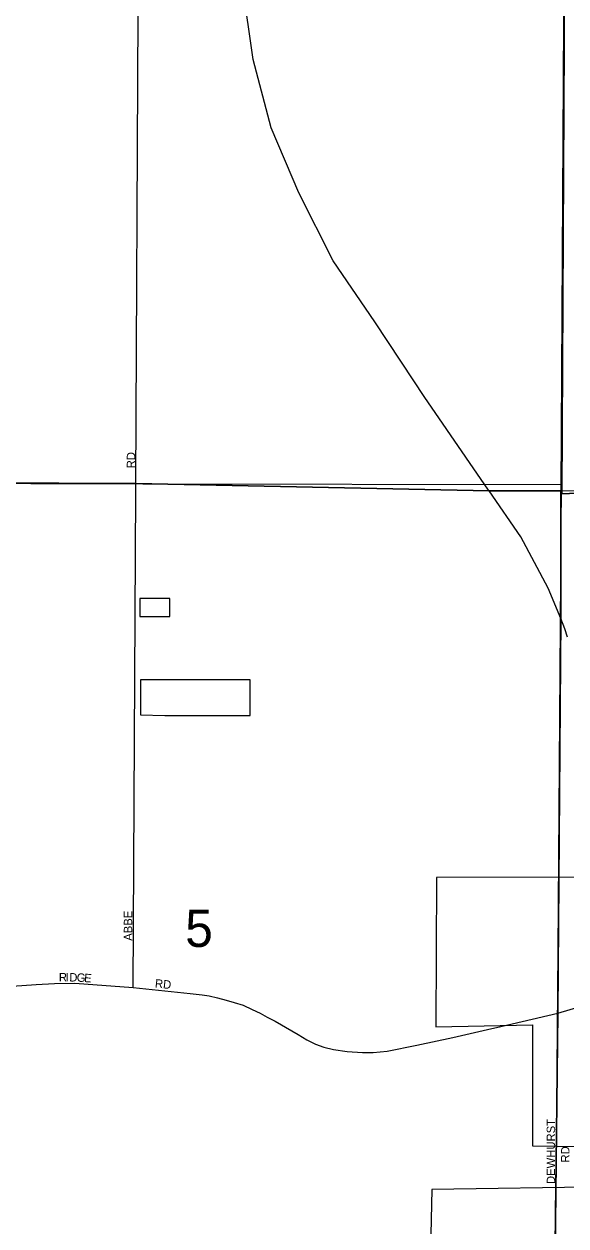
# Model space of a CAD drawing. Extents: x 1857828 to 2277390, y 930619 to 1324581.
# Drawn here: x 2083697 to 2086916, y 1216929 to 1224059 of the extents above; entities that cross this region are included whole.
import ezdxf

# ---------------------------------------------------------------- set-up
doc = ezdxf.new("R2010")
doc.units = 0
for name, color, linetype in [('GM_X_City_Street', 7, 'Continuous'), ('GM_X_City_Street_Text', 7, 'Continuous'), ('GM_X_Corporation', 7, 'Continuous'), ('GM_X_County_Road', 7, 'Continuous'), ('GM_X_Section', 7, 'Continuous'), ('GM_X_Section_Text', 7, 'Continuous'), ('GM_X_Township', 7, 'Continuous'), ('GM_X_Township_Road', 7, 'Continuous'), ('GM_X_US_Route', 7, 'Continuous')]:
    doc.layers.add(name, color=color, linetype=linetype)

msp = doc.modelspace()

# ---------------------------------------------------------------- linework, layer by layer
at = {"layer": 'GM_X_City_Street'}
for points in [[(2084360.5, 1221282), (2084360.8, 1221334.4), (2084374.2, 1224121.1), (2084377.1, 1224730.6), (2084382.7, 1225899.8), (2084400.3, 1227445.5), (2084412.6, 1228526.1), (2084423.7, 1229496.2)], [(2084346.4, 1218343.5), (2084360.5, 1221282), (2084360.5, 1221282)], [(2083626.5, 1218351), (2083768.8, 1218361), (2083878.9, 1218367.7), (2083999, 1218368.4), (2084346.4, 1218343.5), (2084684.2, 1218308.5), (2084754.4, 1218300.9), (2084796.5, 1218293.2), (2084846.6, 1218281.5), (2084898.8, 1218267.7), (2084944.9, 1218254), (2084999, 1218238.3), (2085053.2, 1218212.5), (2085099.4, 1218190.7), (2085141.6, 1218166.9), (2085189.8, 1218143.2), (2085288.2, 1218085.6), (2085326.4, 1218063.7), (2085376.6, 1218034), (2085428.8, 1218008.2), (2085479, 1217990.5), (2085535.1, 1217974.8), (2085617.3, 1217963.2), (2085707.4, 1217957.8), (2085771.5, 1217958.2), (2085853.6, 1217966.7), (2086029.6, 1218002), (2086243.6, 1218047.4), (2086475.3, 1218099.9), (2086503.8, 1218106.6)], [(2086856.9, 1217170.9), (2086859.8, 1217426)]]:
    msp.add_lwpolyline(points, dxfattribs=at)
at = {"layer": 'GM_X_Corporation'}
for points in [[(2113906.2, 1245908.9), (2113890.9, 1243217.2), (2113849.1, 1234218.1), (2113829.3, 1229946.4), (2113744.8, 1221267.2), (2112015.1, 1221289.3), (2108462.7, 1221311.6), (2108435.6, 1221318.7), (2108389.2, 1221316.1), (2108204.3, 1221319.4), (2095838.9, 1221294.6), (2094008.8, 1221306.3), (2090317.5, 1221329.8), (2090283.5, 1221329.8), (2090249.5, 1221329.8), (2087936.7, 1221317.6), (2086892.2, 1221272.8), (2087018.7, 1245699), (2100580.4, 1245842), (2107567, 1245842.9)], [(2084563, 1220543.8), (2084563, 1220650.9), (2084385.6, 1220651), (2084385.5, 1220543.8)], [(2084389.8, 1220168.1), (2084389.8, 1219962), (2084532.8, 1219958), (2085041.1, 1219957.9), (2085041.1, 1220168)]]:
    msp.add_lwpolyline(points, close=True, dxfattribs=at)
for points in [[(2087018.7, 1245699), (2086892.2, 1221272.8), (2087936.7, 1221317.6)], [(2087087.6, 1218998.9), (2086147.5, 1218996.6), (2086143.7, 1218110.4), (2086717.1, 1218121.5), (2086718.4, 1217405), (2087153.7, 1217397.4)], [(2087170.3, 1217161), (2086118.6, 1217146), (2086103.5, 1216434.6)]]:
    msp.add_lwpolyline(points, dxfattribs=at)
at = {"layer": 'GM_X_County_Road'}
for points in [[(2086868.6, 1218191.5), (2087220.6, 1218297), (2088433.6, 1218552.3), (2088752.2, 1218628.2), (2088798.6, 1218637.3)], [(2086503.8, 1218106.6), (2086868.6, 1218191.5)]]:
    msp.add_lwpolyline(points, dxfattribs=at)
at = {"layer": 'GM_X_Section'}
msp.add_lwpolyline([(2084402.7, 1221331.9), (2086887.8, 1221326.7), (2086867.1, 1218558.1), (2086844.8, 1215767), (2081688.8, 1215745.2), (2081735.9, 1221339.4)], close=True, dxfattribs=at)
at = {"layer": 'GM_X_Township'}
for points in [[(2086907.4, 1225122.9), (2086885, 1221290.7), (2086459.3, 1221290.7), (2084360.8, 1221334.4), (2078876.9, 1221357.6), (2077896.6, 1221356.3), (2076980.3, 1221347.6), (2076347.8, 1221341.6), (2075410.3, 1221332.8), (2074869.3, 1221327.3), (2074729.4, 1221325.9), (2072926.4, 1221321.4), (2071559.9, 1221318), (2067771.4, 1221365.5), (2063493.2, 1221407.1), (2063012.8, 1221403.4), (2060354.3, 1221425.1), (2060338.9, 1222935.2), (2060377.1, 1225997)], [(2067771.4, 1221365.5), (2071559.9, 1221318), (2072926.4, 1221321.4), (2074729.4, 1221325.9), (2074869.3, 1221327.3), (2075410.3, 1221332.8), (2076347.8, 1221341.6), (2076980.3, 1221347.6), (2077896.6, 1221356.3), (2078876.9, 1221357.6), (2084360.8, 1221334.4), (2086459.3, 1221290.7), (2086885, 1221290.7), (2086885.2, 1220532.6), (2086868.6, 1218191.5), (2086826, 1214466.2), (2086824.4, 1213856.5), (2086823.8, 1213635.3), (2086822.7, 1213201.9), (2086821.5, 1212795.1), (2086788.3, 1211303.5), (2086791.5, 1211130), (2086792.2, 1211070.7), (2086754.4, 1208841.7)], [(2086754.4, 1208841.7), (2086792.2, 1211070.7), (2086791.5, 1211130), (2086788.3, 1211303.5), (2086821.5, 1212795.1), (2086822.7, 1213201.9), (2086823.8, 1213635.3), (2086824.4, 1213856.5), (2086826, 1214466.2), (2086868.6, 1218191.5), (2086885.2, 1220532.6), (2086885, 1221290.7), (2090249.5, 1221329.8)]]:
    msp.add_lwpolyline(points, dxfattribs=at)
at = {"layer": 'GM_X_Township_Road'}
for points in [[(2086859.8, 1217426), (2086868.6, 1218191.5)], [(2086826, 1214466.2), (2086856.9, 1217170.9)]]:
    msp.add_lwpolyline(points, dxfattribs=at)
at = {"layer": 'GM_X_US_Route'}
for points in [[(2086012.9, 1221942.8), (2085781.3, 1222291.6), (2085534.3, 1222655), (2085329.9, 1223057.3), (2085165.6, 1223442.7), (2085059.2, 1223848.6), (2085027.9, 1224055.9), (2084979.3, 1224383.8), (2084976.1, 1225729.3), (2085000.7, 1226736.4), (2085017, 1228008.8), (2085020.3, 1228521.8), (2085022.2, 1228804.1), (2084971.9, 1229224.6), (2084892.8, 1229587.2), (2084842, 1229810.4), (2084797.7, 1230746.9)], [(2086456.8, 1221294.3), (2086074.5, 1221850), (2086012.9, 1221942.8)], [(2086925.9, 1220421.2), (2086910.3, 1220471.3), (2086885.2, 1220532.6), (2086811.2, 1220713.1), (2086647.3, 1221017.4), (2086459.2, 1221290.7), (2086456.8, 1221294.3)]]:
    msp.add_lwpolyline(points, dxfattribs=at)

# ---------------------------------------------------------------- texts
at = {"layer": 'GM_X_City_Street_Text'}
for s, rotation, p in [('RD', 90, (2084357.5, 1221423.5)), ('ABBE', 90, (2084339.9, 1218620.7)), ('R', 359.95142, (2083904.3, 1218379.4)), ('I', 359.91259, (2083943.9, 1218379.4)), ('D', 358.95082, (2083965.6, 1218379.3)), ('G', 356.58862, (2084009.1, 1218378.5)), ('E', 356.17321, (2084052.9, 1218375.9)), ('RD', 353.99459, (2084472.9, 1218344.1)), ('DEWHURST', 90, (2086851.7, 1217177.5)), ('RD', 90, (2086936.8, 1217305.1))]:
    msp.add_text(s, height=50, rotation=rotation, dxfattribs=at).set_placement(p)
at = {"layer": 'GM_X_Section_Text'}
msp.add_text('5', height=221, rotation=0.00001, dxfattribs=at).set_placement((2084654.5, 1218584.2))

doc.saveas('drawing.dxf')
